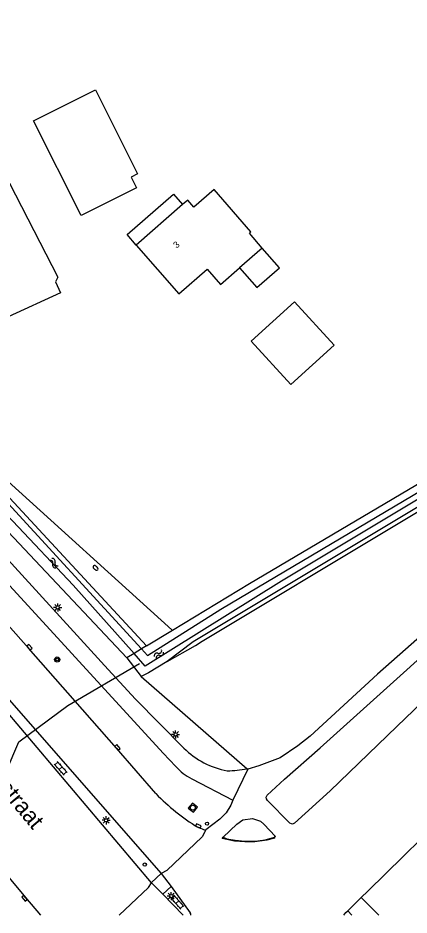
# Model space of a CAD drawing. Extents: x 136000 to 141000, y 400494 to 402006.
# Drawn here: x 140019.6 to 140079.6, y 400500 to 400637.6 of the extents above; entities that cross this region are included whole.
import ezdxf

# ---------------------------------------------------------------- set-up
doc = ezdxf.new("R2010")
doc.units = 0
for name, color, linetype in [('gg-afsc-hekwerk', 7, 'Continuous'), ('gg-anno-huisnummerreeks BGT', 7, 'Continuous'), ('gg-anno-openbare ruimte label', 7, 'Continuous'), ('gg-bbg-gedigitaliseerde bebouwing', 7, 'Continuous'), ('gg-bbg-gedigitaliseerde bijgebouw', 7, 'Continuous'), ('gg-bbg-luifel en loopbrug', 7, 'Continuous'), ('gg-knt-BGT kruinlijn', 7, 'Continuous'), ('gg-knt-bronhoudergrens', 7, 'Continuous'), ('gg-knt-verharding', 7, 'Continuous'), ('gg-knt-verharding nz', 7, 'Continuous'), ('gg-kntw-bovenkant insteek waterloop', 7, 'Continuous'), ('gg-kntw-waterlijn', 7, 'Continuous'), ('gg-kwrk-duiker nz buis', 7, 'Continuous'), ('gt-grn-vlakafsluiter', 7, 'Continuous'), ('gt-symb-boom', 7, 'Continuous'), ('gt-symb-brandkraan', 7, 'Continuous'), ('gt-symb-klinker verharding', 7, 'Continuous'), ('gt-symb-kolk', 7, 'Continuous'), ('gt-symb-lichtmast', 7, 'Continuous'), ('gt-symb-rioolschacht', 7, 'Continuous'), ('gt-symb-verkeersregelinstallatiepaal', 7, 'Continuous'), ('gt-symb-watersymbool', 7, 'Continuous'), ('gx-grn-maaiveld', 7, 'Continuous')]:
    doc.layers.add(name, color=color, linetype=linetype)

# ---------------------------------------------------------------- blocks, each defined once
blk = doc.blocks.new('gt0-KOLK')
at = {"layer": 'gt-symb-kolk'}
blk.add_lwpolyline([(0, 0), (0.38, 0), (0.38, 0.4), (-0.38, 0.4), (-0.38, 0), (0, 0)], dxfattribs=at)
blk = doc.blocks.new('gt0-WA')
at = {"layer": 'gt-symb-watersymbool'}
for centre, start, end in [((-0.32, 0.02), 28.0725, 151.9275), ((0.43, 0.42), 208.0725, 331.9275), ((-0.32, -0.43), 28.0725, 151.9275), ((0.43, -0.03), 208.0725, 331.9275)]:
    blk.add_arc(centre, 0.425, start, end, dxfattribs=at)
blk = doc.blocks.new('gt0-BOOM')
at = {"layer": 'gt-symb-boom'}
for radius in [0.4, 0.2]:
    blk.add_circle((0, 0), radius, dxfattribs=at)
blk = doc.blocks.new('gt0-LMAST')
at = {"layer": 'gt-symb-lichtmast'}
for p, q in [((-0.18, 0.17), (-0.45, 0.44)), ((-0.01, 0.25), (-0.01, 0.62)), ((0.17, 0.17), (0.44, 0.44)), ((-0.26, 0), (-0.63, 0)), ((-0.18, -0.18), (-0.45, -0.45)), ((-0.01, -0.25), (-0.01, -0.63)), ((0.44, -0.45), (0.17, -0.18)), ((0.24, 0), (0.62, 0))]:
    blk.add_line(p, q, dxfattribs=at)
blk.add_circle((-0.01, 0), 0.25, dxfattribs=at)
blk = doc.blocks.new('gt0-BR')
at = {"layer": 'gt-symb-brandkraan'}
for centre, radius, start, end in [((-0.24, 0), 0.206, 107.5669, 252.4331), ((0.6, -2.66), 3, 106.892, 107.5669), ((0, -0.69), 0.938, 73.108, 106.892), ((-0.6, -2.66), 3, 72.4331, 73.108), ((0.24, 0), 0.206, 287.567, 72.4331), ((0.6, 2.66), 3, 252.4331, 253.108), ((0, 0.69), 0.938, 253.108, 286.8921), ((-0.6, 2.66), 3, 286.8921, 287.567)]:
    blk.add_arc(centre, radius, start, end, dxfattribs=at)
blk = doc.blocks.new('gt0-KL1')
at = {"layer": 'gt-symb-klinker verharding'}
for p, q in [((-1.15, 0.3), (1.15, 0.3)), ((-1, -0.3), (-1, 0.3)), ((-0.5, 0.3), (-0.5, 0.45)), ((0, -0.3), (0, 0.3)), ((0.5, 0.3), (0.5, 0.45)), ((1, -0.3), (1, 0.3)), ((-1.15, -0.3), (1.15, -0.3)), ((-0.5, -0.45), (-0.5, -0.3)), ((0.5, -0.45), (0.5, -0.3))]:
    blk.add_line(p, q, dxfattribs=at)
blk = doc.blocks.new('gt0-RS')
at = {"layer": 'gt-symb-rioolschacht'}
blk.add_lwpolyline([(-0.5, -0.5), (0.5, -0.5), (0.5, 0.5), (-0.5, 0.5)], close=True, dxfattribs=at)
blk.add_circle((0, 0), 0.375, dxfattribs=at)
blk = doc.blocks.new('gt0-VIPAAL')
at = {"layer": 'gt-symb-verkeersregelinstallatiepaal'}
blk.add_circle((0, 0), 0.25, dxfattribs=at)

msp = doc.modelspace()

# ---------------------------------------------------------------- linework, layer by layer
at = {"layer": 'gg-afsc-hekwerk'}
msp.add_line((140012.22, 400571.78), (140043.21, 400543.73), dxfattribs=at)
at = {"layer": 'gg-bbg-gedigitaliseerde bebouwing'}
for p, q in [((140044.84, 400608.95), (140037.72, 400602.74)), ((140057.07, 400602.3), (140053.59, 400599.26))]:
    msp.add_line(p, q, dxfattribs=at)
for points in [[(140057.07, 400602.3), (140055.1, 400604.56), (140055.35, 400604.78), (140049.68, 400611.28), (140046.59, 400608.58), (140045.65, 400609.66), (140044.84, 400608.95)], [(140037.72, 400602.74), (140044.25, 400595.26), (140048.61, 400599.06), (140050.66, 400596.71), (140053.59, 400599.26)]]:
    msp.add_lwpolyline(points, dxfattribs=at)
at = {"layer": 'gg-bbg-gedigitaliseerde bijgebouw'}
msp.add_lwpolyline([(140061.47, 400581.35), (140068.1, 400587.39), (140062.01, 400594.06), (140055.39, 400588.02), (140061.47, 400581.35)], dxfattribs=at)
at = {"layer": 'gg-bbg-luifel en loopbrug'}
for points in [[(140021.98, 400621.81), (140031.47, 400626.56), (140037.93, 400613.65), (140036.94, 400613.15), (140037.76, 400611.51), (140029.26, 400607.26), (140021.98, 400621.81)], [(140002.4, 400610.85), (140015.48, 400617.6), (140025.7, 400597.81), (140025.31, 400597.12), (140026.09, 400595.44), (140018.09, 400591.77), (140009.96, 400609.49), (140013.13, 400610.95), (140012.38, 400612.59), (140003.48, 400608.5), (140002.4, 400610.85)], [(140037.72, 400602.74), (140036.32, 400604.35), (140043.43, 400610.56), (140044.84, 400608.95)], [(140053.59, 400599.26), (140056.23, 400596.23), (140059.71, 400599.27), (140057.07, 400602.3)]]:
    msp.add_lwpolyline(points, dxfattribs=at)
at = {"layer": 'gg-knt-BGT kruinlijn'}
for p, q in [((140077.19, 400559.58), (140100.27, 400573.53)), ((140047.87, 400541.99), (140077.19, 400559.58)), ((140042.46, 400538.88), (140046.81, 400541.35)), ((140046.81, 400541.35), (140047.87, 400541.99))]:
    msp.add_line(p, q, dxfattribs=at)
at = {"layer": 'gg-knt-bronhoudergrens'}
for p, q in [((140039.32, 400541.27), (140038.56, 400540.81)), ((140037.4, 400540.11), (140036.29, 400539.43)), ((140038.56, 400540.81), (140037.4, 400540.11)), ((140038.51, 400536.58), (140054.74, 400522.44))]:
    msp.add_line(p, q, dxfattribs=at)
for points in [[(140052.59, 400517.61), (140052.24, 400516.87), (140051.53, 400515.66)], [(140035.11, 400500), (140039.6, 400504.24), (140040.07, 400504.95)]]:
    msp.add_lwpolyline(points, dxfattribs=at)
at = {"layer": 'gg-knt-verharding'}
for p, q in [((140013.65, 400538.22), (140041.54, 400506.35)), ((140040.07, 400504.95), (140017.5, 400531.63)), ((140046.25, 400520.91), (140052.59, 400517.61)), ((140048.36, 400512.96), (140047.18, 400513.47)), ((140041.82, 400503.2), (140043.12, 400504.39)), ((140043.12, 400504.39), (140046.02, 400500.35)), ((140041.82, 400503.2), (140044.92, 400500))]:
    msp.add_line(p, q, dxfattribs=at)
for points in [[(140004.32, 400568.36), (140015.86, 400556.84), (140033.4, 400537.68)], [(140043.82, 400522.79), (140041.88, 400524.85), (140013.79, 400555.4), (140010.78, 400558.28)], [(140028.35, 400532.81), (140021.19, 400540.95), (140013.69, 400549.31), (140007.85, 400555.29)], [(140033.4, 400537.68), (140037.6, 400533.1), (140045.04, 400525.6)], [(139993.29, 400535.15), (140014.63, 400509.93), (140020.73, 400502.7), (140023.03, 400500)], [(140040.76, 400518.62), (140034.7, 400525.59), (140028.35, 400532.81)], [(140051.53, 400515.66), (140050.55, 400514.71), (140048.43, 400513.07), (140048.36, 400512.96)]]:
    msp.add_lwpolyline(points, dxfattribs=at)
for centre, radius, start, end in [((140053.99, 400534.66), 12.74, 225.3213, 259.6829), ((140049.74, 400527.92), 7.83, 220.9219, 243.5407), ((140051.23, 400541.26), 19.14, 271.4339, 280.5743), ((140064.39, 400541.54), 32.92, 224.1236, 238.4785), ((140045.58, 400500.06), 0.525, 353.3128, 33.7646)]:
    msp.add_arc(centre, radius, start, end, dxfattribs=at)
at = {"layer": 'gg-knt-verharding nz'}
for p, q in [((140041.54, 400506.35), (140043.12, 400504.39)), ((140040.07, 400504.95), (140041.82, 400503.2))]:
    msp.add_line(p, q, dxfattribs=at)
at = {"layer": 'gg-kntw-bovenkant insteek waterloop'}
for p, q in [((140015.88, 400566.55), (140039.32, 400541.27)), ((140013.5, 400563.61), (140036.29, 400539.43)), ((140039.32, 400541.27), (140043.28, 400543.67)), ((140036.29, 400539.43), (140038.51, 400536.58))]:
    msp.add_line(p, q, dxfattribs=at)
for points in [[(140043.28, 400543.67), (140055.13, 400550.86), (140132.89, 400596.74), (140163.83, 400625.69)], [(140138.48, 400597.29), (140133.35, 400593.85), (140089.46, 400567.68), (140046.48, 400541.89), (140042.46, 400538.88)], [(140042.46, 400538.88), (140039.64, 400537.14), (140038.51, 400536.58)]]:
    msp.add_lwpolyline(points, dxfattribs=at)
at = {"layer": 'gg-kntw-waterlijn'}
for points in [[(140038.56, 400540.81), (140039.47, 400539.82), (140050.7, 400546.89), (140095.72, 400573.54)], [(140088.68, 400568.39), (140060.03, 400551.23), (140039.11, 400538.19), (140037.4, 400540.11)], [(140037.4, 400540.11), (140028.05, 400550.57), (140018.79, 400560.43), (140015.08, 400563.88), (140016.34, 400564.98), (140038.56, 400540.81)]]:
    msp.add_lwpolyline(points, dxfattribs=at)
at = {"layer": 'gg-kwrk-duiker nz buis'}
msp.add_lwpolyline([(140008.27, 400500), (140019.71, 400526.58), (140027.22, 400532.14), (140038.21, 400538.6)], dxfattribs=at)
at = {"layer": 'gt-grn-vlakafsluiter'}
msp.add_line((140043.21, 400543.73), (140043.28, 400543.67), dxfattribs=at)
at = {"layer": 'gx-grn-maaiveld'}
for p, q in [((140054.86, 400522.35), (140052.59, 400517.61)), ((140054.86, 400522.35), (140054.74, 400522.44)), ((140040.09, 400504.97), (140041.54, 400506.35)), ((140041.55, 400506.35), (140041.54, 400506.35)), ((140040.09, 400504.97), (140040.07, 400504.95)), ((140070.23, 400500.63), (140072.29, 400502.68)), ((140072.29, 400502.68), (140074.98, 400500)), ((140070.23, 400500.63), (140070.86, 400500))]:
    msp.add_line(p, q, dxfattribs=at)
for points in [[(140299.7, 400748.03), (140275.46, 400724.56), (140244.6, 400694.39), (140210.67, 400661.66), (140179.48, 400631.8), (140151.84, 400605.67), (140135.07, 400590.43), (140121.8, 400578.56), (140103.96, 400562.67), (140091.57, 400551.7), (140074.76, 400536.92), (140064.42, 400527.41), (140062.55, 400525.96), (140059.84, 400524.13), (140056.57, 400522.89), (140054.86, 400522.35)], [(140072.29, 400502.68), (140073.27, 400503.66), (140086.95, 400517.05), (140107.19, 400536.79), (140126.58, 400555.55), (140143.26, 400571.75), (140162.84, 400590.69), (140183.36, 400610.74), (140200.98, 400627.88), (140207.76, 400634.67), (140213.59, 400641.26), (140219.95, 400649.32), (140223.43, 400654.68), (140225.47, 400656.77), (140231.17, 400662.3), (140240.77, 400671.62), (140262.83, 400693.03), (140283.77, 400713.35), (140297.07, 400726.21), (140309.07, 400737.92)], [(140099.63, 400549.95), (140077.73, 400528.91), (140067.49, 400519.05), (140062.02, 400514.09), (140061.75, 400513.92), (140061.56, 400513.98), (140061.33, 400514.08), (140057.88, 400517.58), (140057.73, 400517.81), (140057.68, 400518.08), (140057.85, 400518.39), (140060.48, 400520.82), (140065.95, 400525.65), (140093.68, 400550.52)], [(140051.08, 400511.94), (140053.16, 400513.95), (140054.12, 400514.61), (140055.58, 400514.83), (140056.79, 400514.39), (140057.32, 400513.93), (140059.12, 400512.07), (140058.98, 400511.96)], [(140048.36, 400512.96), (140048.31, 400512.89), (140048.28, 400512.77), (140047.88, 400511.99), (140042.42, 400506.81), (140041.55, 400506.35)], [(140058.98, 400511.96), (140058.96, 400511.8), (140057.8, 400511.46), (140055.94, 400511.21), (140054.39, 400511.22), (140052.83, 400511.34), (140050.95, 400511.73), (140051.08, 400511.94)], [(140051.08, 400511.94), (140051.66, 400511.71), (140052.92, 400511.49), (140054.39, 400511.35), (140056, 400511.34), (140057.54, 400511.54), (140058.98, 400511.96)], [(140069.6, 400500), (140069.92, 400500.38), (140070.23, 400500.63)]]:
    msp.add_lwpolyline(points, dxfattribs=at)

# ---------------------------------------------------------------- block references
at = {"layer": 'gt-symb-boom'}
msp.add_blockref('gt0-BOOM', (140025.6, 400539.19), dxfattribs=at)
at = {"layer": 'gt-symb-brandkraan', "rotation": -41.55261314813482}
msp.add_blockref('gt0-BR', (140031.48, 400553.25), dxfattribs=at)
at = {"layer": 'gt-symb-klinker verharding', "rotation": -48.00000872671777}
for p in [(140026.14, 400522.51), (140044.05, 400501.97)]:
    msp.add_blockref('gt0-KL1', p, dxfattribs=at)
at = {"layer": 'gt-symb-kolk'}
for p, rotation in [((140021.19, 400540.95), -48.16185074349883), ((140034.7, 400525.59), -48.64706363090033), ((140047.18, 400513.47), -23.462000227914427), ((140020.73, 400502.7), 130.45838170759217)]:
    msp.add_blockref('gt0-KOLK', p, dxfattribs=dict(at, rotation=rotation))
at = {"layer": 'gt-symb-lichtmast'}
for p in [(140025.68, 400547.18), (140043.78, 400527.7), (140033.11, 400514.53), (140043.11, 400502.9)]:
    msp.add_blockref('gt0-LMAST', p, dxfattribs=at)
at = {"layer": 'gt-symb-rioolschacht', "rotation": -38.54346271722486}
msp.add_blockref('gt0-RS', (140046.43, 400516.47), dxfattribs=at)
at = {"layer": 'gt-symb-verkeersregelinstallatiepaal'}
for p in [(140048.6, 400514.02), (140039.04, 400507.74)]:
    msp.add_blockref('gt0-VIPAAL', p, dxfattribs=at)
at = {"layer": 'gt-symb-watersymbool'}
for p, rotation in [((140025.06, 400554.01), -49.38006045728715), ((140041.17, 400539.96), 41.35293636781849)]:
    msp.add_blockref('gt0-WA', p, dxfattribs=dict(at, rotation=rotation))

# ---------------------------------------------------------------- texts
at = {"layer": 'gg-anno-huisnummerreeks BGT'}
msp.add_text('3', height=1, rotation=41.1, dxfattribs=at).set_placement((140043.94, 400602.2))
at = {"layer": 'gg-anno-openbare ruimte label'}
msp.add_text('Kreitenmolenstraat', height=2.5, rotation=309.9, dxfattribs=at).set_placement((140003.85, 400534.52))

doc.saveas('drawing.dxf')
